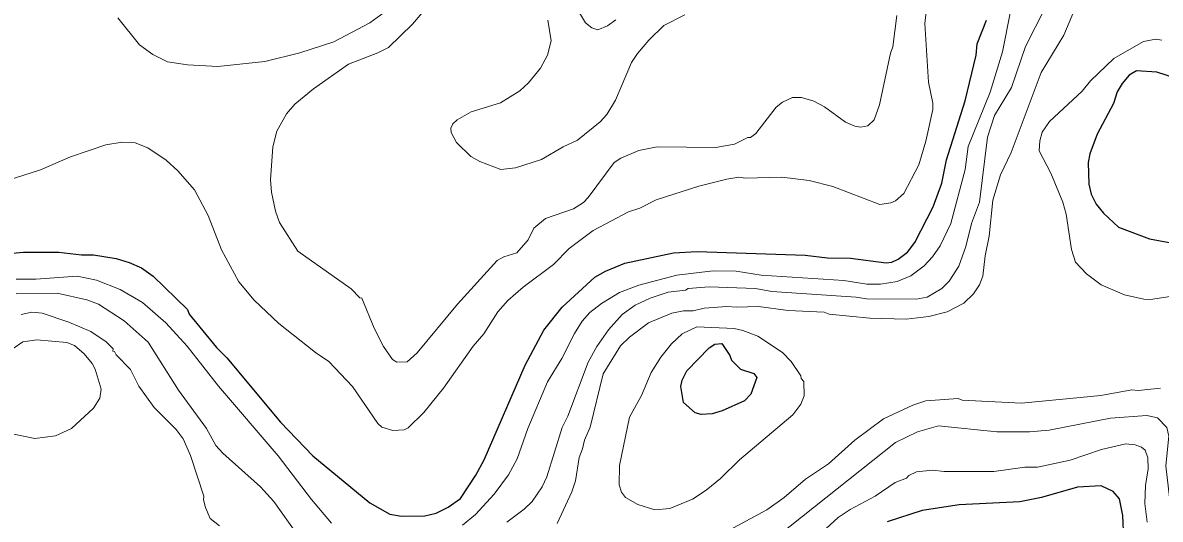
# Model space of a CAD drawing. Extents: x 598.3 to 623.2, y 6902.2 to 6930.1.
# Drawn here: x 607.371 to 609.437, y 6909.99 to 6910.892 of the extents above; entities that cross this region are included whole.
import ezdxf

# ---------------------------------------------------------------- set-up
doc = ezdxf.new("R2010")
doc.units = 0
doc.header["$LTSCALE"] = 0.032
doc.layers.add('1', color=7, linetype='Continuous', lineweight=25)
doc.layers.add('2', color=7, linetype='Continuous', lineweight=13)

msp = doc.modelspace()

# ---------------------------------------------------------------- linework, layer by layer
at = {"layer": '1'}
for points in [[(607.3727, 6910.4756), (607.4368, 6910.4756), (607.4779, 6910.4708), (607.4996, 6910.4707), (607.5407, 6910.4636), (607.5643, 6910.4568), (607.5867, 6910.4472), (607.608, 6910.4317), (607.6703, 6910.3709), (607.6738, 6910.3625), (607.7231, 6910.3022), (607.7419, 6910.2832), (607.8395, 6910.1662), (607.8982, 6910.105), (608.0016, 6910.0198), (608.0377, 6909.9992), (608.0591, 6909.9956), (608.1012, 6909.9963), (608.1223, 6910.0012), (608.1439, 6910.0119), (608.1661, 6910.0278), (608.194, 6910.0703), (608.2091, 6910.0981), (608.2835, 6910.2698), (608.3178, 6910.3334), (608.3511, 6910.3754), (608.4103, 6910.4298), (608.4296, 6910.4409), (608.4649, 6910.4553), (608.5532, 6910.4739), (608.5962, 6910.4764), (608.7923, 6910.4698), (608.833, 6910.4651), (608.8747, 6910.4643), (608.9395, 6910.4562), (608.9497, 6910.457), (608.961, 6910.4625), (608.9779, 6910.4753), (608.9913, 6910.4929), (609.0248, 6910.5575), (609.0406, 6910.6005), (609.0488, 6910.6431), (609.083, 6910.7506), (609.1029, 6910.8334), (609.1045, 6910.8541), (609.1218, 6910.8973)], [(609.4631, 6910.7921), (609.4307, 6910.8026), (609.3938, 6910.805), (609.3804, 6910.7968), (609.3678, 6910.7818), (609.3588, 6910.7665), (609.3521, 6910.7458), (609.3224, 6910.6896), (609.3094, 6910.654), (609.3064, 6910.6382), (609.3076, 6910.5989), (609.3118, 6910.5809), (609.3209, 6910.5626), (609.3341, 6910.5462), (609.3611, 6910.5206), (609.4178, 6910.4998), (609.5613, 6910.4729)], [(607.2652, 6910.4659), (607.3727, 6910.4756)], [(609.3708, 6909.9556), (609.3694, 6909.9966), (609.3628, 6910.0269), (609.3513, 6910.0401), (609.33, 6910.0506), (609.2866, 6910.0482), (609.2212, 6910.0293), (609.1823, 6910.0218), (609.072, 6910.0159), (609.0049, 6910.0061), (608.9411, 6909.9855)]]:
    msp.add_lwpolyline(points, dxfattribs=at)
msp.add_lwpolyline([(608.5711, 6910.2023), (608.5663, 6910.2314), (608.5688, 6910.2428), (608.5772, 6910.2597), (608.6178, 6910.3013), (608.628, 6910.308), (608.641, 6910.3093), (608.6552, 6910.2878), (608.6585, 6910.279), (608.6746, 6910.2626), (608.6992, 6910.2548), (608.7043, 6910.2478), (608.6937, 6910.2174), (608.6822, 6910.2049), (608.6413, 6910.1869), (608.6231, 6910.1818), (608.6032, 6910.1802), (608.5927, 6910.1836)], close=True, dxfattribs=at)
at = {"layer": '2'}
for points in [[(609.3007, 6910.9622), (609.2618, 6910.8696), (609.2208, 6910.8021), (609.1666, 6910.6564), (609.1472, 6910.6162), (609.1329, 6910.5701), (609.1263, 6910.5047), (609.119, 6910.4689), (609.115, 6910.432), (609.1085, 6910.4158), (609.098, 6910.3996), (609.0801, 6910.3829), (609.05, 6910.3671), (609.0166, 6910.3583), (608.9754, 6910.3537), (608.9098, 6910.3553), (608.8358, 6910.3629), (608.8265, 6910.3663), (608.7616, 6910.3696), (608.7076, 6910.3768), (608.6672, 6910.3753), (608.6499, 6910.3768), (608.6089, 6910.3737), (608.5886, 6910.3687), (608.571, 6910.3687), (608.5503, 6910.3646), (608.5077, 6910.3467), (608.4731, 6910.3208), (608.4571, 6910.305), (608.4256, 6910.2544), (608.4016, 6910.1574), (608.3913, 6910.1338), (608.3881, 6910.1179), (608.3817, 6910.1019), (608.3751, 6910.0595), (608.3684, 6910.0396), (608.342, 6909.9821)], [(607.2632, 6910.5801), (607.4036, 6910.6253), (607.458, 6910.6488), (607.5219, 6910.6706), (607.5521, 6910.6755), (607.5754, 6910.6739), (607.5983, 6910.6649), (607.6318, 6910.6425), (607.6527, 6910.6234), (607.6832, 6910.5887), (607.708, 6910.5423), (607.7322, 6910.4794), (607.7635, 6910.4217), (607.7917, 6910.3879), (607.8365, 6910.3456), (607.9027, 6910.293), (607.9272, 6910.2768), (607.9704, 6910.2311), (608.0164, 6910.1642), (608.0235, 6910.1574), (608.0433, 6910.1511), (608.064, 6910.1527), (608.071, 6910.1561), (608.0999, 6910.1842), (608.1357, 6910.2282), (608.1893, 6910.3045), (608.2085, 6910.3269), (608.2341, 6910.3669), (608.2521, 6910.3873), (608.2801, 6910.412), (608.3349, 6910.4531), (608.3636, 6910.4818), (608.4072, 6910.5148), (608.4713, 6910.5487), (608.4917, 6910.5556), (608.5216, 6910.5703), (608.5989, 6910.5954), (608.6502, 6910.6083), (608.6719, 6910.6115), (608.6838, 6910.61), (608.7497, 6910.6115), (608.7996, 6910.6059), (608.8424, 6910.595), (608.9276, 6910.5623), (608.9477, 6910.5653), (608.9564, 6910.5689), (608.9711, 6910.5819), (608.9984, 6910.6342), (609.0113, 6910.6774), (609.0243, 6910.7347), (609.0243, 6910.7463), (609.0163, 6910.7843), (609.0097, 6910.8907), (609.0122, 6910.9125)], [(608.0348, 6910.9164), (608.0015, 6910.8921), (607.9365, 6910.8577), (607.8747, 6910.8378), (607.8112, 6910.8217), (607.7258, 6910.8131), (607.6704, 6910.8156), (607.6342, 6910.8214), (607.6074, 6910.8347), (607.5834, 6910.852), (607.5439, 6910.9012)], [(608.9589, 6910.9056), (608.9516, 6910.8485), (608.9472, 6910.8373), (608.9273, 6910.743), (608.9173, 6910.7159), (608.9061, 6910.7047), (608.8926, 6910.7025), (608.8822, 6910.7042), (608.8652, 6910.7118), (608.8271, 6910.7393), (608.808, 6910.7498), (608.7853, 6910.7563), (608.7693, 6910.7564), (608.7513, 6910.7478), (608.7398, 6910.739), (608.7027, 6910.6908), (608.693, 6910.684), (608.6879, 6910.6836), (608.6639, 6910.6717), (608.6299, 6910.6659), (608.5235, 6910.6666), (608.4902, 6910.6601), (608.4577, 6910.6464), (608.4451, 6910.6384), (608.398, 6910.5746), (608.3894, 6910.5659), (608.3714, 6910.554), (608.3204, 6910.5363), (608.2992, 6910.5193), (608.2889, 6910.4977), (608.2683, 6910.4741), (608.245, 6910.4671), (608.2331, 6910.4604), (608.1608, 6910.3811), (608.0875, 6910.2924), (608.0695, 6910.2763), (608.0508, 6910.2757), (608.0429, 6910.2802), (608.0262, 6910.304), (608.0095, 6910.3374), (607.9868, 6910.3918), (607.9832, 6910.3925), (607.9675, 6910.4089), (607.8711, 6910.477), (607.8375, 6910.5293), (607.8303, 6910.5501), (607.823, 6910.5844), (607.8214, 6910.6067), (607.8255, 6910.6667), (607.8327, 6910.6955), (607.8501, 6910.7269), (607.8657, 6910.7441), (607.8991, 6910.7724), (607.9629, 6910.8171), (608.0163, 6910.8377), (608.0357, 6910.8475)], [(608.0357, 6910.8475), (608.0793, 6910.8897), (608.107, 6910.9222)], [(608.1701, 6909.9792), (608.1934, 6909.9983), (608.2276, 6910.0358), (608.2537, 6910.0708), (608.2689, 6910.0995), (608.2884, 6910.1548), (608.3244, 6910.2398), (608.3503, 6910.2819), (608.3732, 6910.3278), (608.3872, 6910.3499), (608.4014, 6910.3659), (608.4225, 6910.382), (608.4552, 6910.4019), (608.4901, 6910.4152), (608.5592, 6910.4334), (608.6251, 6910.4416), (608.6669, 6910.4407), (608.7122, 6910.4335), (608.8627, 6910.4238), (608.9041, 6910.4175), (608.9291, 6910.4174), (608.9592, 6910.4221), (608.9843, 6910.4321), (609.0084, 6910.4506), (609.0237, 6910.4669), (609.0372, 6910.4867), (609.0567, 6910.5274), (609.0826, 6910.6259), (609.0885, 6910.6672), (609.1283, 6910.7664), (609.1505, 6910.8393), (609.1652, 6910.9127)], [(608.2503, 6909.9849), (608.2816, 6910.0081), (608.2962, 6910.0219), (608.3147, 6910.0488), (608.3229, 6910.0669), (608.3507, 6910.1564), (608.3609, 6910.1771), (608.3981, 6910.2754), (608.4139, 6910.3038), (608.4352, 6910.3342), (608.4601, 6910.3622), (608.4837, 6910.3792), (608.5105, 6910.3918), (608.5433, 6910.4027), (608.5751, 6910.4066), (608.5797, 6910.4093), (608.618, 6910.4124), (608.7022, 6910.4092), (608.7317, 6910.4039), (608.8851, 6910.3938), (608.9036, 6910.3907), (608.9936, 6910.3897), (609.0136, 6910.3933), (609.0402, 6910.4093), (609.0539, 6910.4226), (609.0713, 6910.4497), (609.0842, 6910.4854), (609.094, 6910.5277), (609.1085, 6910.5662), (609.1232, 6910.6844), (609.1362, 6910.7236), (609.1667, 6910.7749), (609.1926, 6910.8494), (609.2283, 6910.9192)], [(608.3767, 6910.9195), (608.3933, 6910.8921), (608.405, 6910.8832), (608.4156, 6910.8796), (608.4332, 6910.8867), (608.4482, 6910.8975)], [(608.5358, 6910.8872), (608.5737, 6910.9066)], [(608.3249, 6910.897), (608.3307, 6910.8597), (608.3242, 6910.8337), (608.3115, 6910.8096), (608.2897, 6910.7829), (608.2741, 6910.7688), (608.2389, 6910.7466), (608.1855, 6910.7304), (608.1603, 6910.7156), (608.1524, 6910.7086), (608.1486, 6910.7009), (608.1493, 6910.6928), (608.1592, 6910.6745), (608.1853, 6910.6492), (608.2011, 6910.6403), (608.2395, 6910.6254), (608.2661, 6910.6287), (608.3134, 6910.6439), (608.353, 6910.6669), (608.379, 6910.6791), (608.4198, 6910.7121), (608.4321, 6910.7254), (608.4477, 6910.7517), (608.4769, 6910.8199), (608.4875, 6910.8364), (608.5083, 6910.8605), (608.5358, 6910.8872)], [(609.4402, 6910.8609), (609.4288, 6910.8625), (609.4065, 6910.8584), (609.3528, 6910.8272), (609.3104, 6910.7867), (609.295, 6910.7682), (609.236, 6910.7131), (609.2225, 6910.6937), (609.2182, 6910.6778), (609.2171, 6910.6596), (609.2383, 6910.6192), (609.26, 6910.566), (609.2663, 6910.5442), (609.2761, 6910.4804), (609.2834, 6910.4572), (609.3034, 6910.4361), (609.3298, 6910.416), (609.3724, 6910.3978), (609.4075, 6910.3897), (609.4195, 6910.3891), (609.4706, 6910.397)], [(607.3596, 6910.4264), (607.395, 6910.4263), (607.4704, 6910.4318), (607.5051, 6910.4243), (607.5484, 6910.4073), (607.5886, 6910.384), (607.6309, 6910.3472), (607.6698, 6910.3043), (607.7269, 6910.2317), (607.8353, 6910.1049), (607.8955, 6910.026), (607.9319, 6909.9831)], [(607.8703, 6909.9619), (607.8275, 6910.0219), (607.8029, 6910.049), (607.7344, 6910.1102), (607.7221, 6910.1242), (607.7048, 6910.155), (607.6543, 6910.2247), (607.5993, 6910.3116), (607.5555, 6910.3506), (607.5087, 6910.3806), (607.4879, 6910.3889), (607.4335, 6910.4011), (607.3591, 6910.4005)], [(607.7287, 6909.978), (607.7118, 6909.9912), (607.7029, 6910.0111), (607.6993, 6910.0255), (607.7, 6910.0318), (607.6761, 6910.1056), (607.6626, 6910.1359), (607.65, 6910.1532), (607.61, 6910.1931), (607.5824, 6910.2318), (607.5672, 6910.2619), (607.5409, 6910.289), (607.538, 6910.295), (607.535, 6910.2953), (607.5353, 6910.2995), (607.5229, 6910.3126), (607.495, 6910.3313), (607.4548, 6910.3482), (607.4068, 6910.3648), (607.3876, 6910.3663), (607.3684, 6910.3623)], [(608.6477, 6909.9665), (608.7227, 6910.0068), (608.7538, 6910.0294), (608.7926, 6910.0626), (608.8346, 6910.0904), (608.8823, 6910.1335), (608.9343, 6910.1727), (608.988, 6910.1975), (609.0114, 6910.2052), (609.0702, 6910.2093), (609.0775, 6910.2061), (609.1852, 6910.2012), (609.3294, 6910.2148), (609.3852, 6910.2254), (609.3972, 6910.2238), (609.4376, 6910.228)], [(609.4725, 6909.9767), (609.4564, 6910.0086), (609.447, 6910.0868), (609.4525, 6910.1408), (609.4492, 6910.1568), (609.4322, 6910.1744), (609.4129, 6910.1785), (609.3468, 6910.1736), (609.2354, 6910.1519), (609.1998, 6910.1486), (609.1404, 6910.1486), (609.0341, 6910.1598), (608.9962, 6910.1489), (608.9565, 6910.1293), (608.7444, 6909.9609)], [(609.413, 6909.9848), (609.4088, 6910.0185), (609.4104, 6910.0511), (609.4153, 6910.0817), (609.4145, 6910.1016), (609.4096, 6910.1153), (609.4028, 6910.1211), (609.3917, 6910.1251), (609.3746, 6910.1268), (609.3301, 6910.117), (609.2737, 6910.0975), (609.2144, 6910.0847), (609.1909, 6910.0846), (609.135, 6910.0766), (609.0448, 6910.0765), (609.0232, 6910.079), (608.9943, 6910.0759), (608.9803, 6910.0695), (608.976, 6910.0646), (608.9558, 6910.0566), (608.9194, 6910.0321), (608.8741, 6910.0079), (608.8519, 6909.9931), (608.8086, 6909.953)]]:
    msp.add_lwpolyline(points, dxfattribs=at)
for points in [[(608.5466, 6910.0094), (608.5878, 6910.0262), (608.6127, 6910.0427), (608.6383, 6910.0637), (608.6728, 6910.0981), (608.7698, 6910.1798), (608.7842, 6910.1992), (608.7902, 6910.214), (608.7897, 6910.2403), (608.7849, 6910.2458), (608.7845, 6910.2506), (608.7669, 6910.2764), (608.7512, 6910.293), (608.7064, 6910.3225), (608.6793, 6910.3332), (608.6631, 6910.3364), (608.5953, 6910.3395), (608.5691, 6910.3269), (608.5494, 6910.309), (608.5299, 6910.2844), (608.5124, 6910.2564), (608.4948, 6910.2147), (608.4733, 6910.1755), (608.4553, 6910.0876), (608.4543, 6910.0524), (608.4584, 6910.0393), (608.466, 6910.0294), (608.4886, 6910.0166), (608.5192, 6910.007)], [(607.4599, 6910.1546), (607.4995, 6910.1917), (607.5113, 6910.2099), (607.5138, 6910.2261), (607.5029, 6910.2626), (607.4976, 6910.2732), (607.4829, 6910.2903), (607.4653, 6910.3056), (607.4514, 6910.3111), (607.3971, 6910.3161), (607.3716, 6910.3124), (607.3539, 6910.3003), (607.3359, 6910.2822), (607.3183, 6910.2687), (607.303, 6910.2517), (607.2863, 6910.2131), (607.2856, 6910.1982), (607.2984, 6910.1748), (607.3174, 6910.1565), (607.3285, 6910.1501), (607.3935, 6910.1365), (607.4307, 6910.1414)]]:
    msp.add_lwpolyline(points, close=True, dxfattribs=at)

doc.saveas('drawing.dxf')
